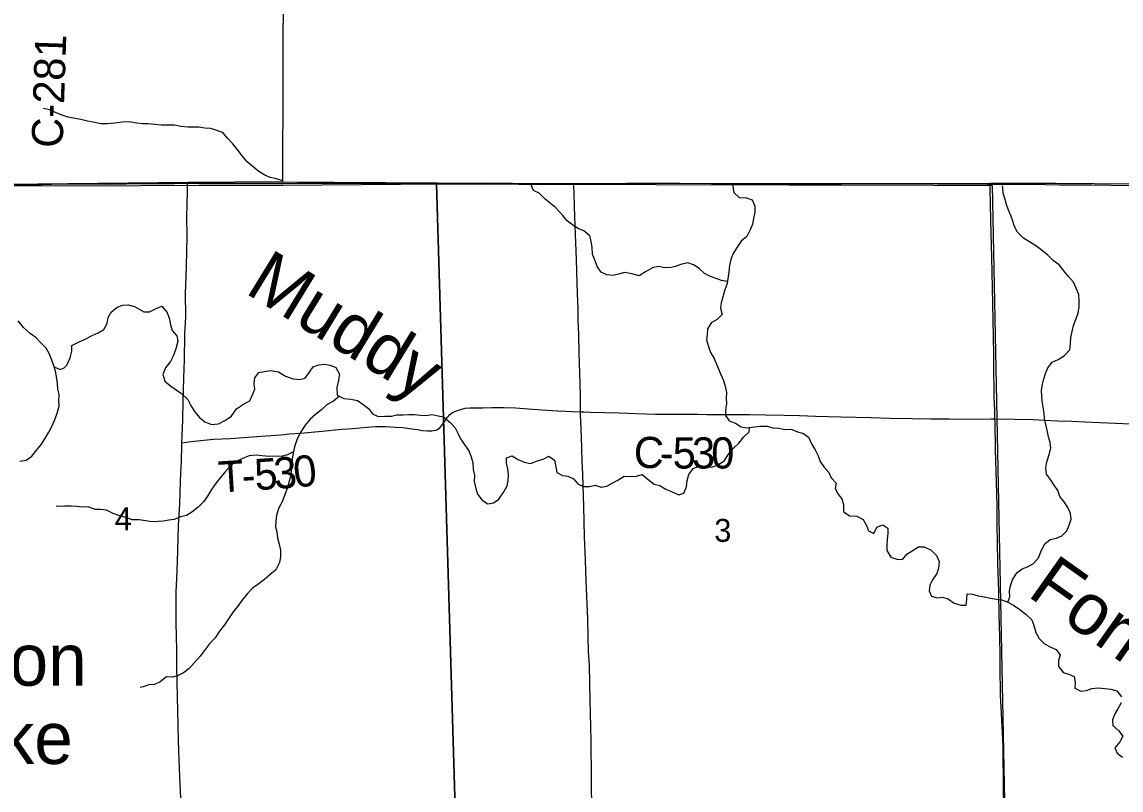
# Model space of a CAD drawing. Extents: x 1874609 to 2204689, y 815661 to 1281160.
# Drawn here: x 2056155 to 2066740, y 1084256 to 1091647 of the extents above; entities that cross this region are included whole.
import ezdxf

# ---------------------------------------------------------------- set-up
doc = ezdxf.new("R2010")
doc.units = 0
for name, color, linetype in [('GM_X_Adjacent_County', 7, 'Continuous'), ('GM_X_County', 7, 'Continuous'), ('GM_X_County_Road', 7, 'Continuous'), ('GM_X_County_Road_Text', 7, 'Continuous'), ('GM_X_Major_Lake', 7, 'Continuous'), ('GM_X_Major_Lake_Text', 7, 'Continuous'), ('GM_X_Major_River', 7, 'Continuous'), ('GM_X_Major_River_Text', 7, 'Continuous'), ('GM_X_Minor_River', 7, 'Continuous'), ('GM_X_Section', 7, 'Continuous'), ('GM_X_Section_Text', 7, 'Continuous'), ('GM_X_Township', 7, 'Continuous'), ('GM_X_Township_Road', 7, 'Continuous'), ('GM_X_Township_Road_Text', 7, 'Continuous')]:
    doc.layers.add(name, color=color, linetype=linetype)

msp = doc.modelspace()

# ---------------------------------------------------------------- linework, layer by layer
at = {"layer": 'GM_X_Adjacent_County'}
msp.add_lwpolyline([(2059259, 1129509), (2059186, 1123686), (2059120, 1118390), (2059092, 1116134), (2059062, 1114191), (2059054, 1113649), (2058978, 1108653), (2058897, 1103161), (2058836, 1098648), (2058825, 1098215), (2058713, 1093964), (2058689, 1092990), (2058670, 1092146), (2058664, 1090110), (2061153, 1090093), (2061474, 1090093), (2065482, 1090095), (2066117, 1090095), (2068677, 1090072)], dxfattribs=at)
at = {"layer": 'GM_X_County'}
msp.add_lwpolyline([(2058897, 1103161), (2058836, 1098648), (2058825, 1098215), (2058713, 1093964), (2058689, 1092990), (2058670, 1092146), (2058664, 1090110), (2061153, 1090093), (2061474, 1090093), (2065482, 1090095), (2066117, 1090095), (2068677, 1090072)], dxfattribs=at)
at = {"layer": 'GM_X_County_Road'}
for points in [[(2056017, 1090076), (2056157, 1090078), (2056441, 1090085), (2056691, 1090089), (2056946, 1090087), (2057381, 1090092), (2057620, 1090094), (2057750, 1090095)], [(2057750, 1090095), (2057861, 1090092), (2058024, 1090092), (2058231, 1090094), (2058411, 1090094), (2058666, 1090092)], [(2058666, 1090092), (2058807, 1090097), (2059036, 1090097), (2059302, 1090097), (2059555, 1090095), (2059710, 1090094), (2059856, 1090094), (2060072, 1090096), (2060332, 1090094), (2060596, 1090098), (2060880, 1090096), (2061062, 1090094), (2061170, 1090092)], [(2061170, 1090092), (2061253, 1090091), (2061468, 1090091)], [(2061468, 1090091), (2061586, 1090091), (2061752, 1090091), (2061979, 1090096), (2062227, 1090096), (2062489, 1090096), (2062796, 1090091), (2063120, 1090089), (2063477, 1090089), (2063798, 1090089), (2064048, 1090089), (2064466, 1090091), (2064972, 1090088), (2065218, 1090088), (2065454, 1090086), (2065480, 1090086)], [(2061534, 1087896), (2061533, 1088053), (2061527, 1088263), (2061522, 1088464), (2061517, 1088640), (2061513, 1088775), (2061511, 1088887), (2061504, 1089035), (2061501, 1089136), (2061499, 1089248), (2061495, 1089362), (2061490, 1089522), (2061481, 1089771), (2061476, 1089876), (2061472, 1090004), (2061470, 1090061), (2061468, 1090091)], [(2065480, 1090086), (2065622, 1090084), (2065742, 1090086), (2065877, 1090086), (2066149, 1090080)], [(2066149, 1090080), (2066460, 1090079), (2066644, 1090078), (2067034, 1090074), (2067395, 1090071), (2067886, 1090065), (2068263, 1090064), (2068460, 1090063), (2068689, 1090061), (2068919, 1090058), (2069214, 1090055), (2069394, 1090054), (2069738, 1090051), (2070001, 1090050), (2070279, 1090049), (2070410, 1090049), (2070623, 1090048), (2070834, 1090045)], [(2061643, 1083568), (2061645, 1083766), (2061645, 1084031), (2061636, 1084723), (2061633, 1084865), (2061629, 1085116), (2061620, 1085457), (2061613, 1085587), (2061608, 1085736), (2061604, 1085903), (2061590, 1086268), (2061581, 1086467), (2061574, 1086691), (2061570, 1086839), (2061565, 1086983), (2061561, 1087184), (2061556, 1087301), (2061552, 1087413), (2061547, 1087550), (2061542, 1087735), (2061535, 1087865), (2061534, 1087896)], [(2061534, 1087896), (2061568, 1087895), (2061629, 1087893), (2061767, 1087889), (2061907, 1087885), (2062066, 1087878), (2062256, 1087872), (2062422, 1087874), (2062526, 1087872), (2062662, 1087872), (2062752, 1087870), (2062947, 1087870), (2063162, 1087870), (2063315, 1087868), (2063495, 1087863), (2063644, 1087861), (2063798, 1087855), (2064043, 1087847), (2064334, 1087841), (2064516, 1087835), (2064730, 1087830), (2064910, 1087829), (2065084, 1087827), (2065234, 1087826), (2065488, 1087827), (2065526, 1087827)], [(2065526, 1087827), (2065713, 1087825), (2065895, 1087820), (2066003, 1087815), (2066129, 1087809), (2066267, 1087806), (2066392, 1087800), (2066536, 1087792), (2066686, 1087787), (2066837, 1087780)]]:
    msp.add_lwpolyline(points, dxfattribs=at)
at = {"layer": 'GM_X_Major_Lake'}
msp.add_lwpolyline([(2056136, 1087421), (2056194, 1087429), (2056251, 1087468), (2056297, 1087530), (2056344, 1087584), (2056374, 1087635), (2056415, 1087699), (2056445, 1087759), (2056476, 1087827), (2056494, 1087881), (2056513, 1087949), (2056511, 1088003), (2056514, 1088061), (2056502, 1088115), (2056496, 1088167), (2056491, 1088217), (2056479, 1088286), (2056462, 1088338), (2056444, 1088392), (2056419, 1088450), (2056389, 1088507), (2056336, 1088559), (2056288, 1088610), (2056235, 1088649), (2056169, 1088707), (2056118, 1088772)], dxfattribs=at)
at = {"layer": 'GM_X_Major_River'}
for points in [[(2056465, 1088329), (2056522, 1088303), (2056560, 1088320), (2056588, 1088345), (2056619, 1088416), (2056635, 1088478), (2056636, 1088534), (2056698, 1088566), (2056764, 1088595), (2056830, 1088629), (2056889, 1088656), (2056943, 1088688), (2056975, 1088744), (2056984, 1088804), (2057014, 1088855), (2057071, 1088903), (2057125, 1088922), (2057177, 1088924), (2057239, 1088909), (2057328, 1088858), (2057384, 1088858), (2057442, 1088887), (2057501, 1088911), (2057552, 1088852), (2057577, 1088788), (2057585, 1088732), (2057601, 1088679), (2057646, 1088627), (2057656, 1088575), (2057637, 1088503), (2057612, 1088431), (2057584, 1088379), (2057537, 1088319), (2057513, 1088253), (2057530, 1088191), (2057588, 1088141), (2057640, 1088108), (2057693, 1088073), (2057751, 1088013), (2057780, 1087956), (2057816, 1087900), (2057861, 1087845), (2057915, 1087799), (2057981, 1087772), (2058047, 1087779), (2058109, 1087811), (2058171, 1087850), (2058222, 1087924), (2058288, 1087969), (2058351, 1088001), (2058373, 1088053), (2058397, 1088113), (2058390, 1088169), (2058398, 1088223), (2058437, 1088275), (2058489, 1088282), (2058549, 1088292), (2058627, 1088279), (2058694, 1088240), (2058768, 1088213), (2058828, 1088205), (2058884, 1088218), (2058923, 1088276), (2058959, 1088328), (2059013, 1088347), (2059065, 1088355), (2059123, 1088344), (2059177, 1088321), (2059214, 1088257), (2059204, 1088199), (2059189, 1088131), (2059191, 1088057), (2059256, 1088024), (2059324, 1088018), (2059388, 1088003), (2059440, 1087966), (2059494, 1087926), (2059531, 1087875), (2059587, 1087849), (2059651, 1087852), (2059715, 1087853), (2059765, 1087867), (2059825, 1087868), (2059879, 1087870), (2059931, 1087869), (2059991, 1087863), (2060045, 1087860), (2060107, 1087870), (2060163, 1087857), (2060215, 1087847), (2060280, 1087794), (2060326, 1087741), (2060353, 1087689), (2060379, 1087637), (2060420, 1087576), (2060458, 1087520), (2060483, 1087461), (2060499, 1087405), (2060500, 1087339), (2060512, 1087285), (2060509, 1087225)], [(2063161, 1087744), (2063189, 1087749), (2063263, 1087757), (2063331, 1087756), (2063387, 1087742), (2063445, 1087739), (2063505, 1087726), (2063563, 1087730), (2063624, 1087703), (2063676, 1087689), (2063730, 1087650), (2063763, 1087582), (2063795, 1087531), (2063822, 1087471), (2063844, 1087416), (2063878, 1087366), (2063927, 1087313), (2063949, 1087261), (2063996, 1087209), (2063988, 1087157), (2064017, 1087104), (2064055, 1087052), (2064066, 1086998), (2064068, 1086933), (2064129, 1086893), (2064197, 1086892), (2064257, 1086859), (2064289, 1086803), (2064308, 1086749), (2064360, 1086726), (2064390, 1086786), (2064445, 1086808), (2064496, 1086775), (2064496, 1086723), (2064487, 1086669), (2064485, 1086613), (2064484, 1086561), (2064522, 1086496), (2064582, 1086478), (2064636, 1086475), (2064676, 1086527), (2064730, 1086558), (2064789, 1086596), (2064845, 1086597), (2064912, 1086563), (2064964, 1086512), (2064989, 1086454), (2064983, 1086392), (2064966, 1086338), (2064926, 1086280), (2064898, 1086226), (2064891, 1086174), (2064915, 1086122), (2064968, 1086105), (2065019, 1086111), (2065070, 1086100), (2065134, 1086055)], [(2060509, 1087225), (2060527, 1087156), (2060544, 1087104), (2060588, 1087045), (2060641, 1087009), (2060696, 1087020), (2060748, 1087054), (2060796, 1087124), (2060829, 1087183), (2060837, 1087239), (2060842, 1087289), (2060836, 1087346), (2060821, 1087400), (2060823, 1087452), (2060875, 1087473), (2060929, 1087439), (2060993, 1087412), (2061053, 1087398), (2061121, 1087423), (2061175, 1087440), (2061231, 1087468), (2061283, 1087429), (2061296, 1087367), (2061306, 1087313), (2061362, 1087284), (2061413, 1087276), (2061467, 1087249), (2061513, 1087199), (2061567, 1087178), (2061621, 1087178), (2061675, 1087191), (2061733, 1087171), (2061787, 1087180), (2061841, 1087210), (2061895, 1087237), (2061955, 1087275), (2062007, 1087274), (2062075, 1087275), (2062129, 1087293), (2062187, 1087244), (2062245, 1087200), (2062300, 1087185), (2062356, 1087150), (2062418, 1087126), (2062480, 1087097), (2062530, 1087113), (2062554, 1087175), (2062561, 1087235), (2062577, 1087291), (2062618, 1087350), (2062674, 1087372), (2062736, 1087369), (2062800, 1087363), (2062860, 1087384), (2062922, 1087427), (2062959, 1087487), (2063007, 1087547), (2063060, 1087594), (2063108, 1087654), (2063159, 1087704), (2063161, 1087744)], [(2065134, 1086055), (2065196, 1086035), (2065248, 1086036), (2065256, 1086094), (2065257, 1086144), (2065311, 1086142), (2065363, 1086125), (2065422, 1086115), (2065484, 1086102), (2065540, 1086092), (2065594, 1086085), (2065656, 1086060), (2065714, 1086028), (2065767, 1085993), (2065827, 1085944), (2065882, 1085894), (2065902, 1085838), (2065921, 1085771), (2065953, 1085715), (2066002, 1085664), (2066064, 1085630), (2066116, 1085607), (2066155, 1085555), (2066139, 1085501), (2066139, 1085447), (2066184, 1085388), (2066238, 1085371), (2066290, 1085347), (2066299, 1085293), (2066295, 1085237), (2066352, 1085208), (2066408, 1085213), (2066459, 1085233), (2066521, 1085238), (2066585, 1085234), (2066642, 1085225), (2066700, 1085211), (2066746, 1085154)], [(2066741, 1085096), (2066711, 1085036), (2066678, 1084982), (2066658, 1084931), (2066662, 1084876), (2066717, 1084830), (2066757, 1084773), (2066730, 1084719), (2066680, 1084662), (2066703, 1084612), (2066755, 1084571)]]:
    msp.add_lwpolyline(points, dxfattribs=at)
at = {"layer": 'GM_X_Minor_River'}
for points in [[(2058668, 1090117), (2058607, 1090138), (2058547, 1090151), (2058493, 1090172), (2058435, 1090208), (2058384, 1090249), (2058324, 1090301), (2058277, 1090360), (2058237, 1090410), (2058186, 1090475), (2058136, 1090530), (2058089, 1090582), (2058033, 1090601), (2057975, 1090621), (2057917, 1090626), (2057857, 1090636), (2057753, 1090634), (2057685, 1090640), (2057623, 1090653), (2057557, 1090655), (2057495, 1090654), (2057435, 1090659), (2057369, 1090667), (2057317, 1090668), (2057262, 1090674), (2057188, 1090685), (2057124, 1090682), (2057046, 1090674), (2056974, 1090667), (2056914, 1090668), (2056856, 1090678), (2056786, 1090693), (2056722, 1090708), (2056650, 1090720), (2056596, 1090731), (2056542, 1090749), (2056483, 1090774), (2056421, 1090803), (2056365, 1090815), (2056363, 1090819)], [(2062950, 1089149), (2062893, 1089159), (2062841, 1089177), (2062787, 1089196), (2062730, 1089225), (2062678, 1089273), (2062622, 1089310), (2062569, 1089330), (2062502, 1089313), (2062450, 1089293), (2062388, 1089280), (2062334, 1089283), (2062282, 1089293), (2062228, 1089280), (2062162, 1089244), (2062098, 1089205), (2062028, 1089223), (2061962, 1089236), (2061900, 1089221), (2061850, 1089207), (2061788, 1089214), (2061734, 1089240), (2061695, 1089295), (2061677, 1089349), (2061650, 1089411), (2061648, 1089476), (2061637, 1089538), (2061623, 1089590), (2061568, 1089637), (2061512, 1089661), (2061460, 1089692), (2061406, 1089732), (2061363, 1089783), (2061295, 1089862), (2061244, 1089900), (2061192, 1089945), (2061137, 1090000), (2061083, 1090024), (2061057, 1090085)], [(2062998, 1090079), (2063012, 1090005), (2063064, 1089959), (2063132, 1089954), (2063188, 1089935), (2063215, 1089875), (2063215, 1089817), (2063202, 1089757), (2063190, 1089701), (2063167, 1089647), (2063135, 1089581), (2063082, 1089538), (2063038, 1089470), (2063003, 1089412), (2062983, 1089360), (2062968, 1089304), (2062964, 1089244), (2062955, 1089174), (2062945, 1089122), (2062924, 1089070), (2062904, 1089003), (2062889, 1088943), (2062883, 1088893), (2062900, 1088832), (2062850, 1088783), (2062794, 1088751), (2062757, 1088695), (2062753, 1088639), (2062748, 1088587), (2062766, 1088525), (2062787, 1088467), (2062823, 1088408), (2062844, 1088354), (2062887, 1088253), (2062911, 1088197), (2062928, 1088143), (2062942, 1088080), (2062939, 1088024), (2062941, 1087974), (2062930, 1087912), (2062930, 1087860), (2062966, 1087808), (2063027, 1087787), (2063081, 1087752), (2063135, 1087740), (2063161, 1087744)], [(2065650, 1086063), (2065668, 1086114), (2065667, 1086168), (2065675, 1086222), (2065696, 1086280), (2065736, 1086346), (2065787, 1086386), (2065839, 1086403), (2065899, 1086437), (2065945, 1086490), (2065976, 1086564), (2066007, 1086626), (2066057, 1086668), (2066119, 1086679), (2066169, 1086701), (2066220, 1086750), (2066242, 1086804), (2066259, 1086864), (2066255, 1086918), (2066228, 1086976), (2066192, 1087029), (2066152, 1087081), (2066131, 1087138), (2066095, 1087188), (2066060, 1087245), (2066022, 1087295), (2066015, 1087355), (2066025, 1087413), (2066050, 1087493), (2066064, 1087549), (2066057, 1087599), (2066041, 1087656), (2066028, 1087720), (2066016, 1087772), (2066003, 1087830), (2065999, 1087882), (2065990, 1087939), (2065982, 1087997), (2065977, 1088047), (2065973, 1088101), (2065984, 1088161), (2065996, 1088213), (2066013, 1088265), (2066037, 1088319), (2066077, 1088372), (2066134, 1088400), (2066192, 1088435), (2066246, 1088491), (2066253, 1088555), (2066257, 1088609), (2066270, 1088669), (2066284, 1088727), (2066305, 1088783), (2066329, 1088845), (2066336, 1088909), (2066338, 1088959), (2066335, 1089023), (2066309, 1089084), (2066282, 1089142), (2066230, 1089202), (2066189, 1089253), (2066145, 1089310), (2066088, 1089350), (2066036, 1089403), (2065983, 1089445), (2065925, 1089490), (2065867, 1089525), (2065802, 1089565), (2065744, 1089624), (2065715, 1089678), (2065699, 1089729), (2065678, 1089783), (2065658, 1089835), (2065638, 1089890), (2065623, 1089940), (2065605, 1089998), (2065602, 1090050), (2065599, 1090071)], [(2059212, 1088047), (2059154, 1087999), (2059096, 1087966), (2059040, 1087914), (2058981, 1087869), (2058931, 1087825), (2058884, 1087767), (2058836, 1087692), (2058801, 1087626), (2058781, 1087560), (2058766, 1087502), (2058756, 1087440), (2058751, 1087378), (2058749, 1087324), (2058740, 1087272), (2058726, 1087216), (2058709, 1087158), (2058687, 1087100), (2058664, 1087036), (2058630, 1086972), (2058607, 1086902), (2058599, 1086842), (2058598, 1086790), (2058610, 1086740), (2058615, 1086684), (2058633, 1086622), (2058646, 1086563), (2058646, 1086501), (2058635, 1086447), (2058599, 1086376), (2058542, 1086326), (2058490, 1086282), (2058427, 1086233), (2058375, 1086199), (2058327, 1086146), (2058274, 1086080), (2058230, 1086022), (2058189, 1085971), (2058143, 1085903), (2058106, 1085847), (2058058, 1085786), (2058017, 1085720), (2057959, 1085658), (2057918, 1085607), (2057870, 1085545), (2057817, 1085482), (2057765, 1085424), (2057710, 1085384), (2057654, 1085355), (2057604, 1085341), (2057546, 1085346), (2057486, 1085296), (2057430, 1085271), (2057376, 1085267), (2057321, 1085248), (2057293, 1085244)], [(2058768, 1087511), (2058712, 1087482), (2058652, 1087467), (2058594, 1087468), (2058536, 1087466), (2058466, 1087473), (2058410, 1087477), (2058344, 1087472), (2058294, 1087454), (2058226, 1087421), (2058171, 1087382), (2058109, 1087314), (2058068, 1087262), (2058024, 1087211), (2057981, 1087149), (2057941, 1087083), (2057904, 1087029), (2057852, 1086978), (2057792, 1086930), (2057739, 1086899), (2057683, 1086885), (2057621, 1086860), (2057571, 1086854), (2057519, 1086843), (2057467, 1086841), (2057409, 1086838), (2057345, 1086847), (2057283, 1086855), (2057215, 1086856), (2057157, 1086880), (2057097, 1086893), (2057034, 1086918), (2056970, 1086948), (2056912, 1086955), (2056860, 1086957), (2056794, 1086982), (2056736, 1086979), (2056682, 1086983), (2056630, 1086988), (2056566, 1086988), (2056500, 1086985), (2056484, 1086989)]]:
    msp.add_lwpolyline(points, dxfattribs=at)
at = {"layer": 'GM_X_Section'}
for points in [[(2059801, 1090086), (2060148, 1090089), (2060342, 1083547), (2055039, 1083457), (2054920, 1090058), (2055928, 1090069), (2058663, 1090076)], [(2060148, 1090089), (2060938, 1090087), (2062264, 1090083), (2063549, 1090080), (2064933, 1090076), (2065499, 1090073), (2065630, 1083510), (2060342, 1083547)]]:
    msp.add_lwpolyline(points, close=True, dxfattribs=at)
at = {"layer": 'GM_X_Township'}
for points in [[(2058897, 1103161), (2058836, 1098648), (2058825, 1098215), (2058713, 1093964), (2058689, 1092990), (2058670, 1092146), (2058664, 1090110), (2057757, 1090102), (2056020, 1090082), (2050555, 1090094), (2045004, 1090142), (2044359, 1090148), (2041734, 1090195), (2039645, 1090210), (2036570, 1090263), (2034265, 1090277), (2031469, 1090285), (2031497, 1092453), (2031563, 1097593), (2031636, 1103280)], [(2044619, 1072886), (2044539, 1078146), (2044459, 1083459), (2044371, 1089333), (2044359, 1090148), (2045004, 1090142), (2050555, 1090094), (2056020, 1090082), (2057757, 1090102), (2058664, 1090110), (2061153, 1090093), (2061474, 1090093), (2065482, 1090095), (2066117, 1090095), (2068677, 1090072), (2070832, 1090054), (2070912, 1086527), (2070964, 1084056), (2070976, 1083468), (2071029, 1081482), (2071119, 1078116), (2071122, 1077956), (2071255, 1071444)]]:
    msp.add_lwpolyline(points, dxfattribs=at)
at = {"layer": 'GM_X_Township_Road'}
for points in [[(2057695, 1087597), (2057697, 1087667), (2057703, 1087814), (2057709, 1088000), (2057712, 1088112), (2057715, 1088220), (2057718, 1088310), (2057719, 1088393), (2057721, 1088473), (2057722, 1088560), (2057724, 1088650), (2057730, 1088748), (2057732, 1088814), (2057731, 1089034), (2057735, 1089193), (2057742, 1089422), (2057745, 1089599), (2057744, 1089765), (2057749, 1090012), (2057750, 1090054), (2057750, 1090095)], [(2065526, 1087827), (2065524, 1087909), (2065520, 1088040), (2065519, 1088138), (2065517, 1088253), (2065514, 1088433), (2065512, 1088630), (2065508, 1088761), (2065506, 1088942), (2065503, 1089089), (2065500, 1089237), (2065497, 1089384), (2065490, 1089614), (2065487, 1089745), (2065481, 1090040), (2065480, 1090056), (2065480, 1090086)], [(2057695, 1087597), (2057718, 1087601), (2057760, 1087607), (2057814, 1087613), (2058000, 1087632), (2058162, 1087640), (2058459, 1087661), (2058649, 1087674), (2058733, 1087682), (2058839, 1087690), (2059045, 1087709), (2059235, 1087728), (2059342, 1087734), (2059476, 1087747), (2059561, 1087753), (2059658, 1087753), (2059748, 1087749), (2059823, 1087743), (2059932, 1087730), (2059967, 1087724), (2060005, 1087717), (2060061, 1087711), (2060084, 1087711), (2060101, 1087713), (2060120, 1087715), (2060143, 1087719), (2060176, 1087738), (2060199, 1087764), (2060227, 1087804), (2060255, 1087845), (2060265, 1087858), (2060277, 1087869), (2060289, 1087880), (2060303, 1087888), (2060318, 1087895), (2060333, 1087901), (2060359, 1087910), (2060390, 1087920), (2060423, 1087929), (2060472, 1087933), (2060534, 1087935), (2060595, 1087935), (2060679, 1087937), (2060800, 1087937), (2060907, 1087933), (2061034, 1087924), (2061162, 1087916), (2061315, 1087906), (2061534, 1087896)], [(2065611, 1084126), (2065608, 1084257), (2065604, 1084667), (2065602, 1084749), (2065593, 1084929), (2065589, 1084995), (2065584, 1085109), (2065581, 1085175), (2065579, 1085257), (2065578, 1085355), (2065577, 1085552), (2065573, 1085732), (2065567, 1085945), (2065564, 1086158), (2065560, 1086273), (2065557, 1086338), (2065553, 1086453), (2065547, 1086812), (2065546, 1086992), (2065540, 1087220), (2065531, 1087532), (2065527, 1087794), (2065526, 1087827)], [(2057687, 1084108), (2057676, 1084382), (2057666, 1084634), (2057663, 1084733), (2057658, 1084880), (2057650, 1085290), (2057648, 1085454), (2057646, 1085585), (2057642, 1085749), (2057640, 1085848), (2057639, 1085979), (2057641, 1086159), (2057645, 1086290), (2057652, 1086454), (2057659, 1086684), (2057663, 1086798), (2057674, 1087011), (2057683, 1087224), (2057686, 1087306), (2057691, 1087421), (2057694, 1087569), (2057695, 1087597)]]:
    msp.add_lwpolyline(points, dxfattribs=at)

# ---------------------------------------------------------------- texts
at = {"layer": 'GM_X_County_Road_Text'}
for s, rotation, p in [('C-281', 88.0739, (2056546, 1090432)), ('C', 358.302, (2062044, 1087359)), ('5', 359.8016, (2062422, 1087350)), ('3', 359.9612, (2062608, 1087350)), ('0', 359.9992, (2062793, 1087350)), ('-', 359.4904, (2062297, 1087351))]:
    msp.add_text(s, height=300, rotation=rotation, dxfattribs=at).set_placement(p)
at = {"layer": 'GM_X_Major_Lake_Text'}
for s, rotation, p in [('Cinnamon', 359.997, (2053730, 1085260)), ('Lake', 359.9967, (2055195, 1084507))]:
    msp.add_text(s, height=500.2, rotation=rotation, dxfattribs=at).set_placement(p)
at = {"layer": 'GM_X_Major_River_Text'}
for s, rotation, p in [('Muddy', 328.5079, (2058291, 1089045)), ('Fork', 324.7261, (2065827, 1086130))]:
    msp.add_text(s, height=500.2, rotation=rotation, dxfattribs=at).set_placement(p)
at = {"layer": 'GM_X_Section_Text'}
for s, p in [('4', (2057048, 1086755)), ('3', (2062823, 1086644))]:
    msp.add_text(s, height=221, rotation=0, dxfattribs=at).set_placement(p)
at = {"layer": 'GM_X_Township_Road_Text'}
for s, rotation, p in [('T', 3.5635, (2058055, 1087118)), ('5', 3.7498, (2058403, 1087140)), ('3', 4.2263, (2058590, 1087152)), ('0', 5.76, (2058784, 1087166)), ('-', 3.587, (2058279, 1087132))]:
    msp.add_text(s, height=300, rotation=rotation, dxfattribs=at).set_placement(p)

doc.saveas('drawing.dxf')
